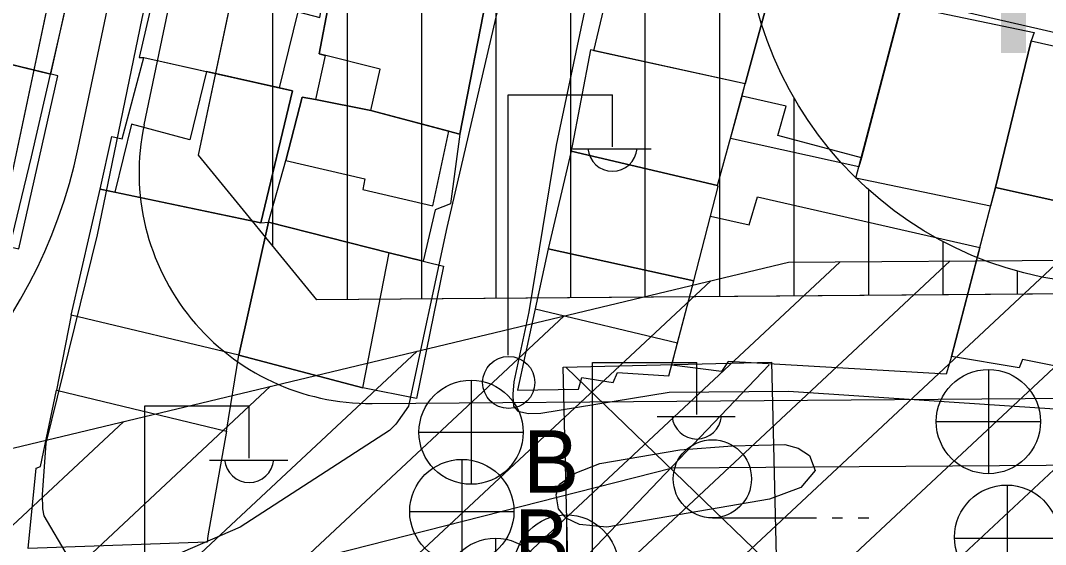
# Model space of a CAD drawing. Extents: x 417997 to 421451, y 4451742 to 4455216.
# Drawn here: x 420549.5 to 420618.3, y 4452867.9 to 4452903.2 of the extents above; entities that cross this region are included whole.
import ezdxf

# ---------------------------------------------------------------- set-up
doc = ezdxf.new("R2010")
doc.units = 0
for name, color, linetype in [('ADAKENARI', 7, 'Continuous'), ('B_Mesken', 7, 'Continuous'), ('B_Teras', 7, 'Continuous'), ('Hat_ENH', 7, 'Continuous'), ('KALDIRIM', 7, 'Continuous'), ('PL_KON_MEV_450', 7, 'Continuous'), ('S_Elektrik_Diregi', 7, 'Continuous'), ('S_Pilon', 7, 'Continuous'), ('S_Rogar_Kapagi', 7, 'Continuous'), ('S_Rogar_Kapagi_Buski', 7, 'Continuous'), ('S_Tek_Agac', 7, 'Continuous'), ('SM_DAIRE', 7, 'Continuous'), ('SM_TAKS', 7, 'Continuous'), ('TA_ENH_KORUMA', 7, 'Continuous'), ('TA_ENH_TARAMA', 7, 'Continuous'), ('TR_YUKSEKYOGUNKONUT', 7, 'Continuous'), ('Yol_Sose', 7, 'Continuous')]:
    doc.layers.add(name, color=color, linetype=linetype)

msp = doc.modelspace()

# ---------------------------------------------------------------- linework, layer by layer
at = {"layer": 'ADAKENARI'}
for p, q in [((420561.406, 4452894.093), (420572.374, 4452946.148)), ((420561.406, 4452894.093), (420572.374, 4452946.148)), ((420556.21, 4452927.636), (420548.251, 4452889.862)), ((420556.21, 4452927.636), (420548.251, 4452889.862)), ((420569.344, 4452884.387), (420561.406, 4452894.093)), ((420569.344, 4452884.387), (420561.406, 4452894.093)), ((420705.053, 4452885.462), (420569.344, 4452884.387)), ((420705.053, 4452885.462), (420569.344, 4452884.387))]:
    msp.add_line(p, q, dxfattribs=at)
at = {"layer": 'B_Mesken'}
for points in [[(420542.812, 4452912.397), (420540.452, 4452902.221), (420551.488, 4452899.546), (420553.699, 4452909.536)], [(420566.837, 4452898.626), (420568.102, 4452903.729), (420569.565, 4452903.346), (420570.357, 4452907.867), (420565.015, 4452909.149), (420559.725, 4452910.609), (420557.42, 4452900.668), (420557.738, 4452900.657)], [(420587.957, 4452901.12), (420589.632, 4452908.19), (420600.037, 4452905.965), (420598.121, 4452898.884)], [(420569.921, 4452900.806), (420569.268, 4452897.845), (420572.979, 4452897.106), (420578.947, 4452895.51), (420580.862, 4452905.305), (420570.809, 4452907.738), (420569.504, 4452900.912)], [(420605.756, 4452893.321), (420597.129, 4452895.224), (420597.901, 4452898.074), (420598.121, 4452898.884), (420600.037, 4452905.965), (420608.556, 4452903.982), (420605.915, 4452893.926)], [(420608.611, 4452904.192), (420617.522, 4452902.347), (420617.313, 4452901.789), (420614.915, 4452891.927), (420614.591, 4452890.675), (420605.553, 4452892.548)], [(420538.361, 4452892.811), (420537.763, 4452890.403), (420549.341, 4452887.804), (420551.964, 4452899.431), (420540.452, 4452902.221), (420539.912, 4452900.316), (420540.878, 4452900.145), (420538.902, 4452892.713)], [(420617.313, 4452901.789), (420629.393, 4452899.062), (420627.191, 4452891.653), (420624.021, 4452892.45), (420623.429, 4452890.048), (420614.915, 4452891.927)], [(420567.715, 4452898.43), (420565.605, 4452889.546), (420554.813, 4452891.821), (420555.59, 4452895.35), (420556.284, 4452895.189), (420557.738, 4452900.657)], [(420596.253, 4452892.058), (420597.175, 4452895.391), (420598.121, 4452898.884), (420587.731, 4452901.169), (420586.431, 4452894.381)], [(420578.947, 4452895.51), (420578.326, 4452890.824), (420577.292, 4452890.435), (420576.504, 4452886.972), (420574.213, 4452887.532), (420566.108, 4452889.612), (420567.282, 4452893.747), (420568.359, 4452897.995), (420569.268, 4452897.845), (420572.979, 4452897.106), (420578.213, 4452895.706)], [(420596.253, 4452892.058), (420586.431, 4452894.381), (420584.893, 4452887.812), (420594.663, 4452885.666), (420596.29, 4452891.998)], [(420552.863, 4452883.354), (420554.813, 4452891.821), (420555.792, 4452891.615), (420565.605, 4452889.546), (420566.108, 4452889.612), (420564.114, 4452880.674)], [(420614.915, 4452891.927), (420623.429, 4452890.048), (420621.2, 4452879.481), (420616.728, 4452880.38), (420616.512, 4452879.806), (420611.976, 4452880.571)], [(420595.775, 4452889.994), (420598.389, 4452889.421), (420598.948, 4452891.3), (420613.875, 4452887.908), (420611.976, 4452880.571), (420611.607, 4452879.397), (420596.976, 4452880.242), (420596.531, 4452879.568), (420593.184, 4452880.002), (420593.574, 4452881.497), (420594.663, 4452885.666)], [(420577.853, 4452886.642), (420576.056, 4452877.756), (420572.448, 4452878.469), (420564.114, 4452880.674), (420566.108, 4452889.612), (420574.213, 4452887.532)], [(420582.833, 4452878.321), (420586.933, 4452878.387), (420587.138, 4452879.159), (420589.252, 4452878.829), (420589.55, 4452879.5), (420592.995, 4452879.278), (420594.663, 4452885.666), (420584.893, 4452887.812)], [(420552.863, 4452883.354), (420551.874, 4452878.321), (420563.278, 4452875.558), (420564.114, 4452880.674)], [(420563.278, 4452875.558), (420562.038, 4452868.535), (420561.991, 4452868.096), (420549.971, 4452867.671), (420550.507, 4452873.069), (420550.803, 4452873.175), (420551.874, 4452878.321)]]:
    msp.add_lwpolyline(points, close=True, dxfattribs=at)
at = {"layer": 'B_Teras'}
for points in [[(420580.862, 4452905.305), (420578.947, 4452895.51), (420572.979, 4452897.106), (420573.606, 4452899.874), (420569.504, 4452900.912), (420570.809, 4452907.738)], [(420605.915, 4452893.926), (420600.306, 4452895.418), (420600.856, 4452897.405), (420597.901, 4452898.074), (420598.121, 4452898.884), (420600.037, 4452905.965), (420608.556, 4452903.982)], [(420561.941, 4452899.719), (420560.834, 4452895.141), (420556.903, 4452896.18), (420555.792, 4452891.615), (420565.605, 4452889.546), (420567.715, 4452898.43), (420566.837, 4452898.626)], [(420569.268, 4452897.845), (420568.359, 4452897.995), (420567.282, 4452893.747), (420572.584, 4452892.509), (420572.435, 4452891.801), (420577.142, 4452890.695), (420578.213, 4452895.706), (420572.979, 4452897.106)], [(420566.108, 4452889.612), (420564.114, 4452880.674), (420572.448, 4452878.469), (420574.213, 4452887.532)], [(420584.02, 4452883.788), (420593.574, 4452881.497), (420594.663, 4452885.666), (420584.893, 4452887.812)]]:
    msp.add_lwpolyline(points, close=True, dxfattribs=at)
at = {"layer": 'Hat_ENH'}
msp.add_lwpolyline([(420254.411, 4452786.86), (420593.231, 4452873.105), (420749.991, 4452874.222)], dxfattribs=at)
at = {"layer": 'KALDIRIM'}
for p, q in [((420557.751, 4452896.147), (420581.061, 4453006.782)), ((420557.751, 4452896.147), (420581.061, 4453006.782)), ((420553.337, 4452894.598), (420560.109, 4452926.741)), ((420553.337, 4452894.598), (420560.109, 4452926.741)), ((420573.07, 4452877.417), (420740.33, 4452878.742)), ((420573.07, 4452877.417), (420740.33, 4452878.742))]:
    msp.add_line(p, q, dxfattribs=at)
for centre, radius, start, end in [((420572.947, 4452892.946), 15.53, 168.10232, 270.4539), ((420572.947, 4452892.946), 15.53, 168.10232, 270.4539), ((420518.981, 4452901.837), 35.111, 285.13889, 348.10232), ((420518.981, 4452901.837), 35.111, 285.13889, 348.10232)]:
    msp.add_arc(centre, radius, start, end, dxfattribs=at)
at = {"layer": 'PL_KON_MEV_450'}
for points in [[(420310.486, 4452952.622), (420548.29, 4452938.033), (420556.21, 4452927.636), (420548.251, 4452889.862), (420536.537, 4452877.465), (420301.418, 4452813.854), (420292.38, 4452821.224), (420299.891, 4452943.253)], [(420310.486, 4452952.622), (420548.29, 4452938.033), (420556.21, 4452927.636), (420548.251, 4452889.862), (420536.537, 4452877.465), (420301.418, 4452813.854), (420292.38, 4452821.224), (420299.891, 4452943.253)], [(420705.053, 4452885.462), (420569.344, 4452884.387), (420561.406, 4452894.093), (420572.374, 4452946.148), (420711.546, 4452915.465)], [(420705.053, 4452885.462), (420569.344, 4452884.387), (420561.406, 4452894.093), (420572.374, 4452946.148), (420711.546, 4452915.465)]]:
    msp.add_lwpolyline(points, close=True, dxfattribs=at)
at = {"layer": 'S_Elektrik_Diregi'}
for p, q in [((420582.202, 4452880.666), (420582.202, 4452898.166)), ((420582.202, 4452898.166), (420589.202, 4452898.166)), ((420589.202, 4452894.666), (420589.202, 4452898.166)), ((420586.542, 4452894.526), (420591.792, 4452894.526)), ((420587.861, 4452862.678), (420587.861, 4452880.178)), ((420587.861, 4452880.178), (420594.861, 4452880.178)), ((420594.861, 4452876.678), (420594.861, 4452880.178)), ((420557.809, 4452859.756), (420557.809, 4452877.256)), ((420557.809, 4452877.256), (420564.809, 4452877.256)), ((420564.809, 4452873.756), (420564.809, 4452877.256)), ((420592.201, 4452876.538), (420597.451, 4452876.538)), ((420562.149, 4452873.616), (420567.399, 4452873.616))]:
    msp.add_line(p, q, dxfattribs=at)
msp.add_circle((420582.238, 4452878.831), 1.75, dxfattribs=at)
for centre in [(420589.203, 4452894.679), (420594.862, 4452876.691), (420564.81, 4452873.769)]:
    msp.add_arc(centre, 1.658, 184.83843, 355.14641, dxfattribs=at)
at = {"layer": 'S_Pilon'}
for p, q in [((420586.225, 4452865.867), (420599.72, 4452880.015)), ((420586.07, 4452879.868), (420600.042, 4452866.368))]:
    msp.add_line(p, q, dxfattribs=at)
msp.add_lwpolyline([(420585.895, 4452879.864), (420599.891, 4452880.194), (420600.221, 4452866.198), (420586.225, 4452865.867), (420585.895, 4452879.864)], dxfattribs=at)
at = {"layer": 'S_Rogar_Kapagi'}
for p, q in [((420615.726, 4452864.911), (420615.726, 4452871.911)), ((420612.156, 4452868.376), (420619.156, 4452868.376))]:
    msp.add_line(p, q, dxfattribs=at)
msp.add_circle((420615.673, 4452868.44), 3.5, dxfattribs=at)
at = {"layer": 'S_Rogar_Kapagi_Buski'}
for p, q in [((420614.445, 4452879.703), (420614.445, 4452872.703)), ((420579.71, 4452878.99), (420579.71, 4452871.99)), ((420610.945, 4452876.203), (420617.945, 4452876.203)), ((420576.21, 4452875.49), (420583.21, 4452875.49)), ((420579.091, 4452873.664), (420579.091, 4452866.664)), ((420575.59, 4452870.164), (420582.591, 4452870.164)), ((420586.111, 4452869.934), (420586.111, 4452862.934)), ((420581.351, 4452868.364), (420581.351, 4452861.364))]:
    msp.add_line(p, q, dxfattribs=at)
for centre in [(420614.445, 4452876.203), (420579.71, 4452875.49), (420579.091, 4452870.164), (420586.111, 4452866.434), (420581.351, 4452864.864)]:
    msp.add_circle(centre, 3.5, dxfattribs=at)
at = {"layer": 'S_Tek_Agac'}
for p, q in [((420595.91, 4452869.734), (420602.91, 4452869.734)), ((420603.96, 4452869.734), (420604.66, 4452869.734)), ((420605.71, 4452869.734), (420606.41, 4452869.734))]:
    msp.add_line(p, q, dxfattribs=at)
msp.add_circle((420595.91, 4452872.359), 2.625, dxfattribs=at)
at = {"layer": 'SM_DAIRE'}
msp.add_circle((420623.074, 4452910.406), 25, dxfattribs=at)
msp.add_circle((420623.074, 4452910.406), 25, dxfattribs=at)
at = {"layer": 'TA_ENH_KORUMA'}
msp.add_lwpolyline([(419883.153, 4455014.021), (419853.647, 4454860.459), (419502.143, 4452678.088), (419329.549, 4452597.37), (419356.508, 4452581.013), (419704.218, 4452669.124), (420099.383, 4452766.582), (420601.013, 4452886.916), (421244.438, 4452891.737)], dxfattribs=at)
msp.add_lwpolyline([(419883.153, 4455014.021), (419853.647, 4454860.459), (419502.143, 4452678.088), (419329.549, 4452597.37), (419356.508, 4452581.013), (419704.218, 4452669.124), (420099.383, 4452766.582), (420601.013, 4452886.916), (421244.438, 4452891.737)], dxfattribs=at)
at = {"layer": 'TA_ENH_TARAMA'}
for p, q in [((420546.439, 4452832.685), (420604.493, 4452886.942)), ((420546.439, 4452832.685), (420604.493, 4452886.942)), ((420556.291, 4452835.049), (420611.876, 4452886.997)), ((420556.291, 4452835.049), (420611.876, 4452886.997)), ((420566.143, 4452837.412), (420619.259, 4452887.053)), ((420566.143, 4452837.412), (420619.259, 4452887.053)), ((420575.996, 4452839.776), (420626.641, 4452887.108)), ((420575.996, 4452839.776), (420626.641, 4452887.108)), ((420585.848, 4452842.139), (420634.024, 4452887.163)), ((420585.848, 4452842.139), (420634.024, 4452887.163)), ((420536.586, 4452830.322), (420595.805, 4452885.666)), ((420536.586, 4452830.322), (420595.805, 4452885.666)), ((420526.734, 4452827.958), (420585.953, 4452883.303)), ((420526.734, 4452827.958), (420585.953, 4452883.303)), ((420516.881, 4452825.595), (420576.1, 4452880.94)), ((420516.881, 4452825.595), (420576.1, 4452880.94)), ((420507.029, 4452823.232), (420566.248, 4452878.576)), ((420507.029, 4452823.232), (420566.248, 4452878.576)), ((420497.177, 4452820.868), (420556.396, 4452876.213)), ((420497.177, 4452820.868), (420556.396, 4452876.213))]:
    msp.add_line(p, q, dxfattribs=at)
at = {"layer": 'TR_YUKSEKYOGUNKONUT'}
for p, q in [((420576.406, 4452884.443), (420576.406, 4452945.259)), ((420576.406, 4452884.443), (420576.406, 4452945.259)), ((420581.406, 4452884.483), (420581.406, 4452944.157)), ((420581.406, 4452884.483), (420581.406, 4452944.157)), ((420586.406, 4452884.522), (420586.406, 4452943.054)), ((420586.406, 4452884.522), (420586.406, 4452943.054)), ((420591.406, 4452884.562), (420591.406, 4452941.952)), ((420591.406, 4452884.562), (420591.406, 4452941.952)), ((420571.406, 4452884.404), (420571.406, 4452941.556)), ((420571.406, 4452884.404), (420571.406, 4452941.556)), ((420596.406, 4452884.602), (420596.406, 4452940.85)), ((420596.406, 4452884.602), (420596.406, 4452940.85)), ((420566.406, 4452887.98), (420566.406, 4452917.825)), ((420566.406, 4452887.98), (420566.406, 4452917.825)), ((420601.406, 4452884.641), (420601.406, 4452897.936)), ((420601.406, 4452884.641), (420601.406, 4452897.936)), ((420606.406, 4452884.681), (420606.406, 4452891.773)), ((420606.406, 4452884.681), (420606.406, 4452891.773)), ((420611.406, 4452884.72), (420611.406, 4452888.296)), ((420611.406, 4452884.72), (420611.406, 4452888.296)), ((420616.406, 4452884.76), (420616.406, 4452886.312)), ((420616.406, 4452884.76), (420616.406, 4452886.312))]:
    msp.add_line(p, q, dxfattribs=at)
at = {"layer": 'Yol_Sose'}
for points in [[(420544.454, 4452866.454), (420545.994, 4452876.658), (420550.188, 4452893.998), (420553.987, 4452910.465), (420558.043, 4452927.514), (420561.982, 4452942.869), (420562.503, 4452944.892), (420562.664, 4452946.203), (420562.684, 4452946.9), (420562.59, 4452947.5), (420562.383, 4452947.979)], [(420552.691, 4452867.092), (420551.037, 4452869.864), (420550.951, 4452870.334), (420550.94, 4452871.29), (420551.186, 4452874.748), (420554.632, 4452888.754), (420557.628, 4452903.28), (420561.172, 4452918.962), (420564.821, 4452935.335), (420566.8, 4452943.223), (420567.302, 4452944.622), (420567.685, 4452945.155), (420568.497, 4452945.491), (420569.842, 4452945.532), (420580.698, 4452942.904), (420589.291, 4452940.969)], [(420622.936, 4452901.401), (420602.921, 4452906.007), (420590.534, 4452908.554), (420589.36, 4452908.56), (420588.596, 4452908.224), (420588.156, 4452907.708), (420585.426, 4452894.78), (420583.583, 4452883.586), (420582.585, 4452878.868), (420582.524, 4452878.05), (420582.515, 4452877.912), (420582.56, 4452877.231), (420582.85, 4452876.906), (420583.562, 4452876.74), (420584.396, 4452876.767), (420593.017, 4452878.189), (420601.02, 4452878.242), (420615.532, 4452877.289), (420633.809, 4452876.076)], [(420582.286, 4452907.343), (420578.076, 4452889.233), (420575.514, 4452877.231), (420574.657, 4452876.037), (420574.241, 4452875.61), (420564.213, 4452869.115), (420559.146, 4452866.919)]]:
    msp.add_lwpolyline(points, dxfattribs=at)
msp.add_lwpolyline([(420597.234, 4452874.579), (420600.779, 4452874.675), (420601.669, 4452874.419), (420602.437, 4452873.914), (420602.82, 4452872.918), (420601.849, 4452871.774), (420599.739, 4452870.98), (420588.817, 4452869.101), (420586.996, 4452869.279), (420586.085, 4452869.704), (420585.575, 4452870.34), (420585.414, 4452871.272), (420585.638, 4452871.994), (420586.707, 4452872.741), (420588.362, 4452873.383), (420593.738, 4452874.312)], close=True, dxfattribs=at)

# ---------------------------------------------------------------- texts
at = {"layer": 'S_Rogar_Kapagi_Buski'}
for p in [(420583.21, 4452871.425), (420582.591, 4452866.099)]:
    msp.add_text('B', height=4.2, dxfattribs=at).set_placement(p)
at = {"layer": 'SM_TAKS'}
msp.add_text('450', height=15, dxfattribs=at).set_placement((420608.333, 4452900.962))
msp.add_text('450', height=15, dxfattribs=at).set_placement((420608.333, 4452900.962))

doc.saveas('drawing.dxf')
